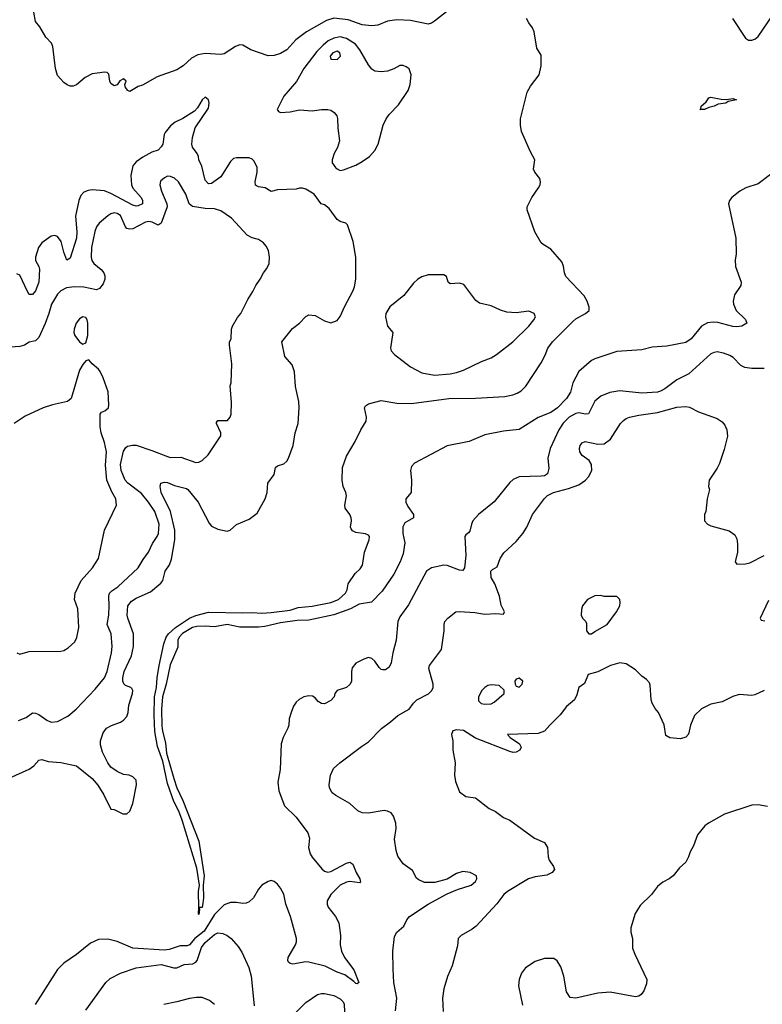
# Model space of a CAD drawing. Header units: inches. Extents: x 1473912 to 1647258, y 640388 to 773423.
# Tile 291 of 420: x 1510109 to 1514837, y 743071 to 749342. Entities that reach past the tile are written whole.
import ezdxf

# ---------------------------------------------------------------- set-up
doc = ezdxf.new("R2010")
doc.units = ezdxf.units.IN
doc.header["$MEASUREMENT"] = 0
doc.layers.add('B5714', color=7, linetype='Continuous')

msp = doc.modelspace()

# ---------------------------------------------------------------- linework, layer by layer
at = {"layer": 'B5714', "color": 5}
for points, elevation in [([(1512884.1, 749435.9), (1512750, 749331.6), (1512730, 749318.7), (1512710, 749312.6), (1512596.6, 749336.6), (1512510, 749340.5), (1512450, 749332.8), (1512390, 749306.8), (1512350, 749301.8), (1512290, 749309.6), (1512200, 749340), (1512110, 749351.3), (1512063, 749337), (1511935.4, 749264.6), (1511867.2, 749212.8), (1511810, 749149), (1511770, 749126.1), (1511730, 749112.9), (1511690, 749111.8), (1511580.5, 749150), (1511530, 749178.7), (1511510, 749181), (1511482, 749170), (1511410, 749124.5), (1511390, 749120.7), (1511290, 749125.4), (1511243.1, 749116.9), (1511203.2, 749096.8), (1511150, 749047.1), (1511110, 749021.4), (1510983.2, 748976.8), (1510890, 748925.1), (1510863.4, 748916.6), (1510810, 748884), (1510798, 748890), (1510782, 748910), (1510778, 748930), (1510786, 748950), (1510770, 748966), (1510747.3, 748952.7), (1510730, 748926), (1510710, 748921.2), (1510690, 748936), (1510683, 748950), (1510675.3, 748995.3), (1510664.8, 749004.8), (1510650, 749007.6), (1510570, 748997.7), (1510525.7, 748974.3), (1510470, 748926.3), (1510450, 748917.8), (1510430, 748918), (1510410, 748926.2), (1510390, 748941.5), (1510350, 748987.1), (1510336.2, 749030), (1510318.7, 749170), (1510311.7, 749191.7), (1510275.3, 749230), (1510236, 749296), (1510209.2, 749330), (1510198, 749390)], 680), ([(1514647.2, 749350), (1514730, 749224.9), (1514750, 749210.6), (1514770, 749210.6), (1514790, 749217.3), (1514810, 749234), (1514905.6, 749374.4)], 680), ([(1514890, 748356.1), (1514810, 748296.4), (1514732, 748270), (1514694.9, 748250), (1514643.8, 748210), (1514628.2, 748190), (1514621.3, 748170), (1514668.4, 747950), (1514670.7, 747850), (1514664.9, 747810), (1514665.5, 747770), (1514702, 747670), (1514700.5, 747650), (1514660.4, 747590), (1514652.2, 747550), (1514654, 747530), (1514670.3, 747490.3), (1514730, 747433.4), (1514738, 747410), (1514707.3, 747390), (1514673.6, 747386.4), (1514650, 747388.2), (1514553.7, 747413.7), (1514523.9, 747416.1), (1514487.8, 747412.2), (1514450, 747391), (1514383.9, 747310), (1514350, 747285.4), (1514230, 747263.2), (1514135.7, 747255.7), (1514070, 747239.7), (1513910, 747228.5), (1513770, 747182.8), (1513750, 747171.1), (1513670, 747102), (1513631.2, 747030), (1513616.6, 746970), (1513591.4, 746930), (1513533.1, 746870), (1513490, 746840.7), (1513410, 746808.2), (1513290, 746732.8), (1513190, 746722.4), (1513070, 746697.5), (1512970, 746655.6), (1512830, 746628.3), (1512622.2, 746517.8), (1512603.2, 746496.8), (1512597.3, 746470), (1512603, 746410), (1512602, 746330), (1512567.7, 746290), (1512568.2, 746270), (1512581.1, 746241.1), (1512616, 746190), (1512615.8, 746170), (1512561.6, 746138.4), (1512548.3, 746111.7), (1512549.1, 746070), (1512560.8, 746010), (1512550, 745940.3), (1512530.3, 745890), (1512490, 745810), (1512416.7, 745703.3), (1512348.2, 745631.8), (1512270, 745620.6), (1512215.9, 745590), (1512110, 745551.5), (1511950, 745518.6), (1511874.7, 745514.7), (1511770, 745500.5), (1511670, 745476.9), (1511630, 745472.5), (1511510, 745472.6), (1511430, 745489.8), (1511350, 745474.5), (1511290, 745479.8), (1511236.8, 745476.8), (1511209, 745471), (1511146.4, 745433.6), (1511124.2, 745410), (1511116.6, 745390), (1511115.2, 745344.8), (1511066.6, 745233.4), (1511042, 745110), (1511017.8, 745030), (1511012.6, 744950), (1511014.5, 744845.5), (1511017.7, 744810), (1511036.1, 744736.1), (1511043.9, 744670), (1511090, 744510.5), (1511110.2, 744450), (1511148.3, 744370), (1511250.1, 744110), (1511284.2, 743890), (1511276.3, 743830), (1511280.1, 743750), (1511275.8, 743715.8), (1511270, 743687.6), (1511251.1, 743688.9), (1511254.4, 743674.4), (1511250, 743643.7), (1511246.3, 743646.3), (1511249.8, 743690.2), (1511247.4, 743790), (1511253.3, 743830), (1511237.6, 743937.6), (1511144, 744244), (1511121.5, 744301.5), (1511090, 744364), (1511050, 744476.9), (1511019.1, 744619.1), (1510986.4, 744713.6), (1510969.1, 744809.1), (1510965.2, 744910), (1510968.1, 745030), (1510980.6, 745090), (1510984, 745150), (1510996.7, 745230), (1511027.1, 745367.1), (1511042.2, 745410), (1511056.5, 745430), (1511101.5, 745470), (1511190, 745530.5), (1511230, 745546.8), (1511310, 745568.1), (1511530, 745563.5), (1511590, 745567.3), (1511650, 745562.4), (1511710, 745566), (1511830, 745582.1), (1511881.6, 745598.4), (1511970, 745607), (1512090, 745630.2), (1512138.7, 745650), (1512183.1, 745690), (1512193.1, 745710), (1512200.7, 745750), (1512245.2, 745814.8), (1512275.6, 745844.4), (1512291, 745869), (1512305.1, 745950), (1512333.7, 746030), (1512335.4, 746050), (1512330, 746058.4), (1512310, 746066.6), (1512250, 746075.3), (1512227.3, 746087.3), (1512219.3, 746099.3), (1512215.3, 746110), (1512221.7, 746150), (1512220.2, 746170), (1512210.8, 746190.8), (1512181.5, 746230), (1512179.5, 746250), (1512188.9, 746310), (1512185.4, 746330), (1512168.1, 746370), (1512161, 746410), (1512164.2, 746490), (1512190, 746561.2), (1512244.7, 746655.3), (1512280.8, 746730), (1512315.8, 746784.2), (1512318, 746810), (1512303.5, 746870), (1512310, 746882.4), (1512330, 746895.2), (1512410, 746916), (1512510, 746899.4), (1512602.8, 746897.2), (1512842, 746930), (1513010, 746931.2), (1513197.7, 746942.3), (1513248.2, 746951.8), (1513276.8, 746963.2), (1513302.5, 746977.5), (1513331.5, 747008.5), (1513430, 747156.5), (1513454.9, 747205.1), (1513471.1, 747250), (1513500.7, 747290), (1513630, 747420.6), (1513650, 747436.3), (1513711.6, 747470), (1513734, 747490), (1513735.6, 747510), (1513721, 747550), (1513702.8, 747582.8), (1513586.1, 747706.1), (1513577.7, 747730), (1513572.3, 747772.3), (1513559.7, 747799.7), (1513490, 747880.7), (1513441.2, 747910), (1513430, 747921.2), (1513389.5, 747990), (1513339.3, 748130), (1513339, 748150), (1513369.3, 748210), (1513412.6, 748270), (1513422.6, 748290), (1513425.4, 748310), (1513419.7, 748330), (1513388.3, 748370), (1513381.1, 748390), (1513388.6, 748450), (1513360.7, 748500.7), (1513304.8, 748630), (1513296.6, 748670), (1513297.8, 748710), (1513340.5, 748879.5), (1513361.6, 748918.4), (1513416.7, 748990), (1513428.9, 749048.9), (1513430, 749115.3), (1513401, 749161), (1513384.8, 749264.8), (1513373.6, 749290), (1513350, 749320.7), (1513334.8, 749350)], 680), ([(1510000, 744492.7), (1510170, 744568.9), (1510198.7, 744590), (1510230, 744626.7), (1510250, 744630.2), (1510290, 744617.6), (1510370.3, 744610.3), (1510470.5, 744590.5), (1510570.5, 744510.5), (1510607.1, 744467.1), (1510645.4, 744405.4), (1510690, 744314), (1510710, 744312), (1510765.4, 744285.4), (1510790, 744284.7), (1510810, 744302), (1510829.2, 744350), (1510852, 744470), (1510850, 744498), (1510830, 744519), (1510806, 744530), (1510770, 744534), (1510730, 744554), (1510690, 744582), (1510669.5, 744609.5), (1510636.2, 744676.2), (1510624.2, 744724.2), (1510624.2, 744750), (1510640.1, 744799.9), (1510660.9, 744830), (1510692.7, 744847.3), (1510750, 744867.6), (1510770, 744881.1), (1510790, 744904.4), (1510799.2, 744930), (1510803.1, 744976.9), (1510826.6, 745050), (1510829.6, 745070), (1510823.6, 745083.6), (1510817.2, 745090), (1510782.2, 745102.2), (1510771.7, 745111.7), (1510765.8, 745130), (1510765.6, 745150), (1510774.8, 745190), (1510821.6, 745290), (1510832.9, 745350), (1510832.5, 745430), (1510796.6, 745530), (1510793.2, 745550), (1510796.7, 745610), (1510821.3, 745638.7), (1510850, 745658.2), (1510941.2, 745698.8), (1511006.6, 745753.4), (1511019.8, 745770), (1511035.4, 745830), (1511062.2, 745870), (1511074.7, 745905.3), (1511096.3, 746030), (1511097.1, 746090), (1511068.9, 746210), (1511009.7, 746330.3), (1511002.4, 746370), (1511007, 746390), (1511030, 746397.6), (1511050, 746394.9), (1511095.1, 746375.1), (1511170, 746356.2), (1511180.3, 746350), (1511245.2, 746270), (1511314.8, 746134.8), (1511330, 746117.1), (1511370, 746097.1), (1511430, 746084.9), (1511449.5, 746090.5), (1511490, 746126.8), (1511570, 746160.7), (1511621.5, 746198.5), (1511671.8, 746290), (1511684, 746330), (1511689.3, 746390), (1511730, 746444.7), (1511738, 746490), (1511750, 746500.5), (1511790, 746513.4), (1511809.3, 746530), (1511820.7, 746550), (1511849.6, 746630), (1511862, 746710), (1511882, 746770), (1511888.2, 746870), (1511885.7, 746910), (1511865.8, 747005.8), (1511859.1, 747099.1), (1511843.5, 747143.5), (1511797.4, 747197.4), (1511777, 747290), (1511844.8, 747375.2), (1511891.1, 747408.9), (1511930, 747450.7), (1511950, 747462), (1511990, 747458), (1512050, 747424), (1512090, 747411), (1512130, 747426), (1512150, 747452), (1512178, 747518), (1512230, 747612), (1512240.2, 747639.8), (1512249.4, 747690), (1512249.3, 747830), (1512232.7, 747930), (1512195.5, 748035.5), (1512186, 748046), (1512150, 748057.2), (1512130, 748069), (1512080.2, 748140.2), (1512050, 748162), (1512028, 748170), (1511984, 748230), (1511930, 748262.7), (1511910, 748269), (1511890, 748269), (1511870, 748262.7), (1511750, 748258.3), (1511710, 748248), (1511670.7, 748270.7), (1511630, 748276.8), (1511610, 748287.8), (1511607.1, 748310), (1511621.6, 748370), (1511620, 748400), (1511600.7, 748440.7), (1511590, 748452.9), (1511570, 748462), (1511490, 748463), (1511470, 748457.3), (1511450, 748438.2), (1511390, 748341), (1511330, 748299.2), (1511310, 748295.8), (1511290, 748319.5), (1511269.4, 748409.4), (1511249, 748450), (1511247, 748470), (1511238.2, 748490), (1511209.4, 748529.4), (1511205.6, 748550), (1511209.2, 748590.8), (1511226.3, 748653.7), (1511310, 748779.3), (1511314.7, 748810), (1511311.3, 748831.3), (1511290, 748848.2), (1511270, 748831.1), (1511240.1, 748779.9), (1511221.4, 748758.6), (1511147.5, 748712.5), (1511098.7, 748690), (1511070, 748666.2), (1511036, 748624), (1511029.4, 748610), (1511019.1, 748550), (1511010, 748531.1), (1510990.2, 748509.8), (1510950, 748497.4), (1510893.1, 748466.9), (1510850, 748437.2), (1510830, 748411.2), (1510816.1, 748350), (1510819.8, 748290), (1510830, 748269.2), (1510882.7, 748210), (1510890.9, 748190), (1510890, 748169.8), (1510864.1, 748155.9), (1510850, 748153.9), (1510830, 748159.6), (1510690, 748235.4), (1510648.2, 748251.8), (1510570, 748258.4), (1510545.2, 748254.8), (1510517.4, 748242.6), (1510497.8, 748222.2), (1510484.7, 748190), (1510465, 748090), (1510473.3, 747990), (1510470.1, 747950), (1510430, 747823.7), (1510409.9, 747809.9), (1510390, 747862), (1510372.7, 747930), (1510350, 747960.3), (1510330, 747967.1), (1510310, 747963.1), (1510250, 747920.9), (1510228.5, 747891.5), (1510208.7, 747828.7), (1510208.4, 747808.4), (1510230, 747770.3), (1510233.8, 747753.8), (1510230.1, 747670), (1510210, 747614.8), (1510190, 747591.1), (1510170, 747592.6), (1510157.8, 747610), (1510110, 747714.2), (1510090, 747723.7)], 720), ([(1510101, 744879), (1510150, 744898.4), (1510190, 744927), (1510210, 744926), (1510230, 744916.5), (1510281, 744881), (1510310, 744867.7), (1510350, 744871.8), (1510414.6, 744905.4), (1510469.3, 744950.7), (1510590, 745078.6), (1510648.8, 745150), (1510666.5, 745190), (1510693, 745310), (1510697.5, 745350), (1510690.6, 745430.6), (1510665.6, 745490), (1510675.8, 745550), (1510678.9, 745610), (1510675.6, 745670), (1510681.6, 745690), (1510695.5, 745704.5), (1510734, 745730), (1510863.1, 745850), (1510895.2, 745904.8), (1510928.2, 745950), (1510954.1, 746005.9), (1510985.1, 746050), (1510992.4, 746070), (1510996.3, 746130), (1510969.9, 746210), (1510928.6, 746270), (1510884, 746324), (1510796.5, 746390), (1510781.3, 746410), (1510764.6, 746444.6), (1510755.3, 746470), (1510751.6, 746510), (1510770, 746593), (1510783.7, 746616.3), (1510794.7, 746625.3), (1510826.8, 746633.2), (1510850, 746631.2), (1510950, 746598.9), (1511050, 746559.7), (1511070, 746554.4), (1511135.1, 746555.1), (1511230, 746522.6), (1511250, 746524.9), (1511270, 746535.5), (1511308.5, 746571.5), (1511330, 746602), (1511388.5, 746691.5), (1511389.8, 746710), (1511362.4, 746770), (1511362.8, 746777.2), (1511371.3, 746788.7), (1511432, 746790), (1511448.2, 746810), (1511454.3, 746830), (1511457.1, 746902.9), (1511449.7, 747010), (1511454.3, 747030), (1511459.2, 747150), (1511444.2, 747270), (1511445.6, 747290), (1511456.3, 747310), (1511458.2, 747370), (1511464.4, 747390), (1511495.5, 747444.5), (1511516.4, 747470), (1511561, 747559), (1511594, 747610), (1511611.6, 747650), (1511640.5, 747690), (1511660.5, 747730), (1511682.9, 747757.1), (1511696.8, 747790), (1511699.3, 747830), (1511691.9, 747871.9), (1511679.1, 747899.1), (1511661.3, 747921.3), (1511630, 747941.6), (1511590, 747952.3), (1511556.9, 747970), (1511457.4, 748077.4), (1511390, 748125.4), (1511350, 748137.8), (1511290, 748139.8), (1511210, 748152.6), (1511188.3, 748170), (1511166, 748230), (1511120.5, 748310), (1511093.4, 748333.4), (1511070, 748343.1), (1511050, 748344.5), (1511030, 748335.5), (1511006.3, 748313.7), (1511001.2, 748290), (1511011, 748250), (1511045.7, 748170), (1511047.2, 748150), (1511010, 748046.6), (1510990, 748033.7), (1510952.7, 748052.7), (1510930, 748056.2), (1510910, 748053.3), (1510830, 748010.7), (1510807.1, 748007.1), (1510790, 748012.4), (1510782.3, 748022.3), (1510750, 748094), (1510730, 748107.9), (1510710, 748111.4), (1510690, 748105.8), (1510670, 748093.3), (1510614.4, 748045.6), (1510598, 748022), (1510587.5, 747992.5), (1510566, 747890), (1510564.3, 747830), (1510569.1, 747809.1), (1510580.7, 747790), (1510627.7, 747750), (1510643.9, 747730), (1510650.2, 747710), (1510650.2, 747690), (1510639.7, 747660.3), (1510617.1, 747630), (1510597.6, 747622.4), (1510517.5, 747637.5), (1510458.6, 747641.4), (1510406.3, 747633.7), (1510370, 747615.8), (1510350, 747593.3), (1510311.2, 747530), (1510295.3, 747470), (1510270, 747406), (1510230, 747318), (1510210, 747297.6), (1510170, 747288), (1510139.1, 747270), (1510110, 747260.4), (1510050, 747255.8)], 740), ([(1510090, 745310.6), (1510110, 745302), (1510130, 745306.8), (1510170, 745319.1), (1510370, 745319.3), (1510390, 745324.9), (1510418.3, 745341.7), (1510460.7, 745379.3), (1510472.7, 745407.3), (1510485.4, 745470), (1510479.7, 745590), (1510457.7, 745650), (1510462.9, 745690), (1510499.3, 745770), (1510573, 745850), (1510609.6, 745910), (1510649.7, 746090.3), (1510725.6, 746250), (1510720.4, 746290), (1510695.3, 746335.3), (1510664.1, 746410), (1510655.1, 746504.9), (1510661.1, 746590), (1510647.8, 746650), (1510626.9, 746710), (1510621.6, 746750), (1510620.9, 746830), (1510630, 746842.8), (1510650, 746850.8), (1510674, 746870), (1510677.2, 746890), (1510672.9, 746972.9), (1510641, 747061), (1510621, 747101), (1510610, 747117.2), (1510569.6, 747149.6), (1510550, 747175.3), (1510530, 747169.2), (1510510, 747146), (1510488.5, 747110), (1510443.8, 746950), (1510435.5, 746930), (1510414, 746910), (1510318, 746890), (1510258, 746870), (1510143.9, 746816.1), (1510074, 746770)], 760), ([(1514850, 747119.8), (1514770, 747119.4), (1514725.9, 747125.9), (1514700.5, 747140.5), (1514651.9, 747190), (1514630, 747204), (1514590, 747218.8), (1514550, 747225.9), (1514530, 747223.2), (1514510, 747213), (1514370, 747086.6), (1514292.2, 747047.8), (1514216.9, 746990), (1514190, 746975.5), (1514170, 746969.9), (1514070, 746963.7), (1513930, 746977.7), (1513867, 746967), (1513810, 746944.1), (1513770, 746911.5), (1513730, 746832.7), (1513710.8, 746829.2), (1513670, 746837.7), (1513650, 746834.8), (1513606.4, 746810), (1513570, 746773), (1513541.5, 746730), (1513487.3, 746610), (1513471.3, 746550), (1513477.3, 746482.7), (1513470.3, 746450), (1513450, 746437.2), (1513430, 746433.8), (1513290, 746430.9), (1513250, 746413.3), (1513230, 746394.5), (1513129.3, 746270.7), (1513030.3, 746190), (1512994.6, 746150), (1512984.5, 746130), (1512975.3, 746084.7), (1512967.1, 746072.9), (1512950, 746062), (1512943.6, 746050), (1512948.9, 745930), (1512940.8, 745850), (1512930, 745833.3), (1512910, 745836.4), (1512830, 745865.6), (1512810, 745867.4), (1512730, 745851.3), (1512698, 745830), (1512584.9, 745615.1), (1512530, 745538.7), (1512516.5, 745510), (1512505.6, 745390), (1512484.6, 745310), (1512474.4, 745245.6), (1512462, 745218), (1512438.7, 745201.3), (1512420.7, 745200.7), (1512410, 745204.2), (1512396.8, 745216.8), (1512370, 745255.6), (1512350, 745274.3), (1512330, 745279.1), (1512299.1, 745270), (1512250, 745243), (1512226.2, 745213.8), (1512221.7, 745190), (1512222, 745130), (1512214, 745110), (1512190.2, 745089.8), (1512130.3, 745069.7), (1512114.9, 745050), (1512110.4, 745030), (1512090, 745006), (1512050, 744984), (1512030, 744986.6), (1512010, 744999.5), (1511990, 745023.7), (1511973.9, 745033.9), (1511950, 745036.3), (1511918, 745030), (1511887.3, 745012.7), (1511870, 744996), (1511853, 744970), (1511836.3, 744930), (1511824.9, 744890), (1511823, 744850), (1511817.1, 744830), (1511786, 744770), (1511774.4, 744730), (1511767.6, 744567.6), (1511753, 744487), (1511758.8, 744430), (1511795.1, 744335.1), (1511870, 744262.6), (1511943.6, 744163.6), (1511954.2, 744130), (1511946.8, 744070), (1511958.9, 744030), (1511970, 744007.6), (1512033.5, 743933.5), (1512050, 743919.7), (1512070, 743912), (1512090, 743916.3), (1512190, 743969.4), (1512210, 743975.6), (1512230, 743963.7), (1512250.9, 743910), (1512274.2, 743870), (1512279.3, 743850), (1512274.5, 743845.5), (1512210, 743852.6), (1512190, 743849.1), (1512150, 743829.1), (1512088.9, 743770), (1512067.5, 743730), (1512066.8, 743710), (1512072.8, 743690), (1512119.6, 743630), (1512141.7, 743590), (1512152.2, 743510), (1512150.3, 743449.7), (1512157.7, 743410), (1512176.8, 743370), (1512236.6, 743290), (1512267.3, 743210), (1512258, 743202), (1512250, 743203.1), (1512237.1, 743217.1), (1512178.2, 743258.2), (1512130, 743276.4), (1512054.1, 743314.1), (1511950, 743339.6), (1511930, 743341.1), (1511848, 743328), (1511831, 743331), (1511820.1, 743340.1), (1511815.1, 743350), (1511817.7, 743370), (1511864.8, 743450), (1511871.5, 743470), (1511871.4, 743490), (1511834, 743630), (1511802.6, 743710), (1511790, 743772), (1511770, 743811.6), (1511750, 743837), (1511730, 743854), (1511710, 743859.5), (1511690, 743854.5), (1511650, 743829.5), (1511630, 743804.5), (1511598.2, 743750), (1511570, 743723.8), (1511550, 743714.6), (1511530, 743712.7), (1511490, 743720.3), (1511450, 743719.8), (1511410, 743705.3), (1511350, 743643.1), (1511283.7, 743536.3), (1511224.2, 743490), (1511190, 743451.1), (1511175.8, 743444.2), (1511130, 743443.4), (1511060.3, 743419.7), (1511030, 743416), (1510830, 743429.4), (1510730, 743471), (1510670, 743485.7), (1510610, 743483.8), (1510558.6, 743461.4), (1510470, 743389.6), (1510390, 743333.3), (1510350, 743293.3), (1510207.9, 743070)], 720), ([(1512502, 743030), (1512509.2, 743110), (1512491.3, 743210), (1512485.7, 743294.3), (1512484.9, 743410), (1512496.2, 743503.8), (1512510.4, 743530), (1512554.3, 743570), (1512573.7, 743610), (1512590.4, 743630), (1512710.3, 743710), (1512830, 743775), (1512896.7, 743803.3), (1512983.8, 743830), (1513010, 743852.7), (1513019.5, 743870), (1513017.1, 743890), (1512976, 743910), (1512930, 743916.9), (1512890, 743903.6), (1512831.5, 743868.5), (1512751.8, 743848.2), (1512687.3, 743847.3), (1512645.2, 743865.2), (1512635.2, 743875.2), (1512610, 743923), (1512550, 743966), (1512515.8, 744015.8), (1512505.3, 744050), (1512496.1, 744123.9), (1512505.3, 744190), (1512504.7, 744224.7), (1512488, 744270), (1512473.4, 744290), (1512450, 744302), (1512430, 744304.6), (1512328.7, 744288.7), (1512290, 744290.4), (1512262.5, 744302.5), (1512210.2, 744350.2), (1512121.2, 744401.2), (1512098.7, 744418.7), (1512081.6, 744450), (1512079.3, 744470), (1512088.4, 744530), (1512107.4, 744572.6), (1512147.7, 744610), (1512285.8, 744714.2), (1512330, 744742.7), (1512411.8, 744828.2), (1512470, 744869.6), (1512516.4, 744910), (1512588, 744952), (1512616.4, 744990), (1512638, 745010), (1512711, 745049), (1512732.7, 745070), (1512741.6, 745090), (1512740.5, 745110), (1512714.8, 745210), (1512717.3, 745230), (1512795.5, 745330), (1512810.7, 745450), (1512810.8, 745490), (1512816, 745510), (1512834.8, 745530), (1512886, 745570), (1512910, 745574), (1513006.5, 745566.5), (1513070, 745556.3), (1513139.5, 745559.5), (1513190, 745555.3), (1513195.5, 745570), (1513173.5, 745613.5), (1513164.6, 745670), (1513133.4, 745750), (1513110.4, 745790), (1513108.5, 745830), (1513119, 745841), (1513150, 745857), (1513168.1, 745910), (1513192.4, 745947.6), (1513270, 746018.5), (1513312.6, 746070), (1513336.9, 746110), (1513373.7, 746190), (1513450, 746293.5), (1513470, 746311.7), (1513508.2, 746330), (1513604.2, 746355.8), (1513670, 746379.8), (1513710.9, 746409.1), (1513730.3, 746430), (1513751.5, 746470), (1513750.3, 746510), (1513733.9, 746533.9), (1513690, 746566), (1513674.6, 746590), (1513672.9, 746610), (1513677.4, 746630), (1513690, 746647.6), (1513710, 746655.4), (1513790, 746637.6), (1513830, 746640.7), (1513870.5, 746670), (1513933.7, 746770), (1513952.4, 746790), (1513970, 746801), (1513990.8, 746810), (1514050, 746823.1), (1514170, 746839.8), (1514293.3, 746873.3), (1514350, 746877.7), (1514373.5, 746873.5), (1514430, 746845.1), (1514550, 746802), (1514581.3, 746781.3), (1514599.3, 746759.3), (1514611.8, 746730), (1514615.1, 746690), (1514594.9, 746605.1), (1514564.8, 746515.2), (1514550, 746484.7), (1514499, 746410), (1514495.3, 746370), (1514501.2, 746350), (1514486.6, 746290), (1514477.2, 746210), (1514469.2, 746190), (1514469, 746150), (1514488.7, 746130), (1514510, 746118), (1514626.8, 746086.8), (1514661.5, 746061.5), (1514674.8, 746034.8), (1514678.6, 746001.4), (1514679.3, 745950), (1514664, 745890), (1514674.6, 745874.6), (1514730, 745875.6), (1514758, 745882), (1514850, 745929)], 740), ([(1514877.2, 745642.8), (1514824, 745530), (1514830, 745518), (1514852.7, 745512.7)], 740), ([(1514850, 745069.4), (1514790, 745042.9), (1514770, 745038.4), (1514690, 745043.7), (1514650, 745032.7), (1514582, 744998), (1514510, 744982), (1514450, 744953.3), (1514406.4, 744910), (1514379.3, 744850), (1514368.1, 744791.9), (1514350, 744772.7), (1514317.3, 744762.7), (1514247.8, 744767.8), (1514223, 744783), (1514211.7, 744851.7), (1514175.3, 744930), (1514154.6, 744954.6), (1514135.3, 744990), (1514128.7, 745010), (1514123.1, 745103.1), (1514118, 745118), (1514100.2, 745140.2), (1514070, 745162), (1514030, 745202), (1513970, 745239), (1513930, 745245.2), (1513870, 745229.3), (1513790, 745189.3), (1513727.5, 745172.5), (1513706, 745114), (1513670, 745088), (1513656.8, 745043.2), (1513641, 745010), (1513590, 744968.7), (1513550, 744915.3), (1513484.7, 744850), (1513451.3, 744810), (1513410, 744795.1), (1513214, 744790), (1513232, 744770), (1513291.3, 744730), (1513302, 744710), (1513294, 744690), (1513270, 744678), (1513250, 744675.3), (1513230, 744682), (1513010, 744766.6), (1512934.3, 744814.3), (1512890, 744818.9), (1512867.7, 744812.3), (1512859.1, 744790), (1512867.3, 744750), (1512867.3, 744690), (1512882, 744610), (1512876.3, 744530), (1512884, 744490), (1512910, 744424.7), (1512950, 744394.8), (1513010, 744386), (1513097.5, 744317.5), (1513138.4, 744298.4), (1513190, 744262), (1513230, 744244), (1513386.8, 744130), (1513450, 744102), (1513470.4, 744070), (1513473, 744010), (1513480.5, 743990), (1513507.7, 743950), (1513513.4, 743930), (1513498.8, 743910), (1513465.8, 743894.2), (1513390, 743883.1), (1513347.7, 743870), (1513214.9, 743790), (1513192.4, 743770), (1513147.9, 743712.1), (1513015.5, 743570), (1512990.6, 743550), (1512919.1, 743510), (1512901.6, 743490), (1512896.1, 743443.9), (1512863.4, 743316.6), (1512831.7, 743248.3), (1512810.3, 743169.7), (1512801.1, 743110), (1512804.6, 743024.6)], 760), ([(1514871.1, 744331.1), (1514810, 744341.1), (1514770, 744339.7), (1514597.3, 744282.7), (1514494, 744226), (1514472.3, 744207.7), (1514424.9, 744150), (1514399.9, 744080.1), (1514378, 744042), (1514367.7, 744010), (1514350, 743977.2), (1514310, 743941.2), (1514270, 743889.2), (1514244.7, 743870), (1514204.7, 743850), (1514170, 743822), (1514130.8, 743770), (1514058.8, 743701.2), (1514027.3, 743650), (1514001.1, 743558.9), (1514000.5, 743530), (1514010.4, 743490), (1514010.5, 743430), (1514024.9, 743390), (1514102, 743230), (1514099.1, 743200.9), (1514082, 743158), (1514066.8, 743133.2), (1514050, 743124), (1514030, 743119.3), (1513869.3, 743149.3), (1513790, 743141.6), (1513650, 743109.6), (1513614.5, 743114.5), (1513589.6, 743150), (1513573.3, 743250), (1513555.1, 743310), (1513530, 743349.3), (1513510, 743363.7), (1513450, 743363.7), (1513390, 743343.7), (1513330, 743302.7), (1513303, 743270), (1513288.5, 743230), (1513285.3, 743190), (1513310, 743066)], 780), ([(1510530, 743033.6), (1510656.4, 743210), (1510683.9, 743236.1), (1510750, 743269.7), (1510850, 743304.1), (1511010, 743324.5), (1511090, 743302.7), (1511110, 743303.1), (1511156.1, 743323.9), (1511210.7, 743329.3), (1511230, 743338.9), (1511239, 743350), (1511267.4, 743432.6), (1511290, 743464.1), (1511350, 743515.9), (1511370, 743525.8), (1511403, 743523), (1511429.5, 743510), (1511454.5, 743490), (1511500.1, 743440.1), (1511522.6, 743402.6), (1511566.8, 743306.8), (1511582.8, 743250), (1511602.4, 743062.4)], 740), ([(1511348.2, 743070), (1511316.4, 743096.4), (1511270, 743114.2), (1511234.9, 743114.9), (1511190, 743108.7), (1511110, 743086.2), (1511026, 743070)], 760), ([(1511870, 743022), (1511930, 743082), (1512005.5, 743134.5), (1512030, 743140.5), (1512050, 743139.7), (1512110, 743126.6), (1512150, 743105.6), (1512167.3, 743090), (1512174.7, 743074.7), (1512179.8, 742970)], 740)]:
    msp.add_lwpolyline(points, dxfattribs=dict(at, elevation=elevation))
for points, elevation in [([(1512150, 749231.7), (1512110, 749224.8), (1512073.7, 749206.3), (1512040.4, 749179.6), (1512001.4, 749138.6), (1511918.9, 749030), (1511871, 748949), (1511790, 748854), (1511747.7, 748770), (1511756.7, 748756.7), (1511770.4, 748750.4), (1511830, 748755.3), (1511890, 748767.7), (1511970, 748761.1), (1512030, 748770.4), (1512070, 748770.4), (1512090, 748764.9), (1512110.4, 748750.4), (1512127.3, 748730), (1512132.7, 748712.7), (1512133.4, 748650), (1512144.9, 748570), (1512133, 748527), (1512111, 748490), (1512098, 748450), (1512098, 748430), (1512119.6, 748399.6), (1512130, 748392), (1512150, 748382), (1512170, 748384.7), (1512250, 748416.3), (1512290, 748439.3), (1512335.1, 748470), (1512371, 748509), (1512391.6, 748550), (1512423.6, 748670), (1512441.6, 748710), (1512462.2, 748737.8), (1512521.3, 748798.7), (1512581.7, 748890), (1512594.5, 748930), (1512600.5, 748990), (1512588.1, 749028.1), (1512570, 749042), (1512550, 749049.5), (1512530, 749049.4), (1512491.5, 749028.5), (1512450, 749014.7), (1512409.7, 749009.7), (1512370, 749014), (1512350, 749027), (1512330, 749053.6), (1512274.6, 749150), (1512246.7, 749186.7), (1512190, 749221.8)], 720), ([(1512130, 749140.4), (1512102, 749130), (1512084.6, 749110), (1512090.6, 749090.6), (1512130, 749089.1), (1512150.8, 749110), (1512147.3, 749130)], 740), ([(1514610, 748833.9), (1514650, 748840.3), (1514672.3, 748832.3), (1514620.2, 748819.8), (1514606, 748810), (1514555.7, 748804.3), (1514531.4, 748790), (1514497.2, 748782.8), (1514470, 748769.4), (1514439, 748770), (1514445.1, 748774.9), (1514448, 748790), (1514480.8, 748819.2), (1514495.9, 748844.1), (1514510, 748848.5), (1514574.6, 748834.6)], 660), ([(1512810, 747716.2), (1512710, 747716.2), (1512670, 747704.5), (1512642.8, 747690), (1512615.6, 747664.4), (1512553.8, 747586.2), (1512466.2, 747513.8), (1512440.7, 747470), (1512437.3, 747450), (1512450.3, 747390.3), (1512484.4, 747350), (1512470.3, 747250.3), (1512473.9, 747233.9), (1512494.9, 747210), (1512597.7, 747130), (1512670, 747092.4), (1512750, 747078.9), (1512850, 747087.2), (1512890, 747094.7), (1512935.1, 747110), (1513050, 747165.9), (1513110, 747189.4), (1513143.9, 747210), (1513248.9, 747290), (1513349.8, 747390), (1513382.8, 747430), (1513392, 747450), (1513383.6, 747470), (1513350, 747484.5), (1513270, 747475.8), (1513210, 747479.7), (1513171, 747491), (1513110, 747518.9), (1513036.2, 747536.2), (1513014, 747554), (1512936.2, 747656.2), (1512910, 747663.8), (1512850, 747658.7), (1512837.6, 747670), (1512827.3, 747707.3)], 720), ([(1510510, 747449.5), (1510490, 747436.2), (1510468.5, 747410), (1510455.5, 747370), (1510454, 747350), (1510460.7, 747330), (1510490, 747291), (1510510, 747276), (1510530, 747284.7), (1510541.6, 747330), (1510543.5, 747410), (1510538.9, 747430), (1510530, 747444.5)], 760), ([(1513810, 745675.3), (1513770, 745673.2), (1513724.7, 745650), (1513691.3, 745610), (1513685.4, 745585.4), (1513684.7, 745550), (1513692, 745530), (1513711.1, 745511.1), (1513716.9, 745496.9), (1513718, 745450), (1513731.6, 745431.6), (1513750, 745431.3), (1513770, 745446), (1513850, 745491), (1513909.2, 745570), (1513929.3, 745610), (1513932.3, 745630), (1513929, 745650), (1513910, 745669), (1513830, 745668.7)], 760), ([(1513110, 745106), (1513090, 745100.9), (1513071, 745090), (1513050.8, 745070), (1513030.8, 745030), (1513030, 745004.7), (1513046.4, 744986.4), (1513070, 744982), (1513110, 744984.9), (1513130, 744994.8), (1513194, 745050), (1513192.7, 745072.7), (1513161.2, 745101.2)], 760), ([(1513290, 745148.7), (1513270, 745142), (1513261, 745130), (1513262.8, 745110), (1513270, 745098), (1513290, 745092), (1513308, 745110), (1513313.2, 745130)], 760)]:
    msp.add_lwpolyline(points, close=True, dxfattribs=dict(at, elevation=elevation))

doc.saveas('drawing.dxf')
